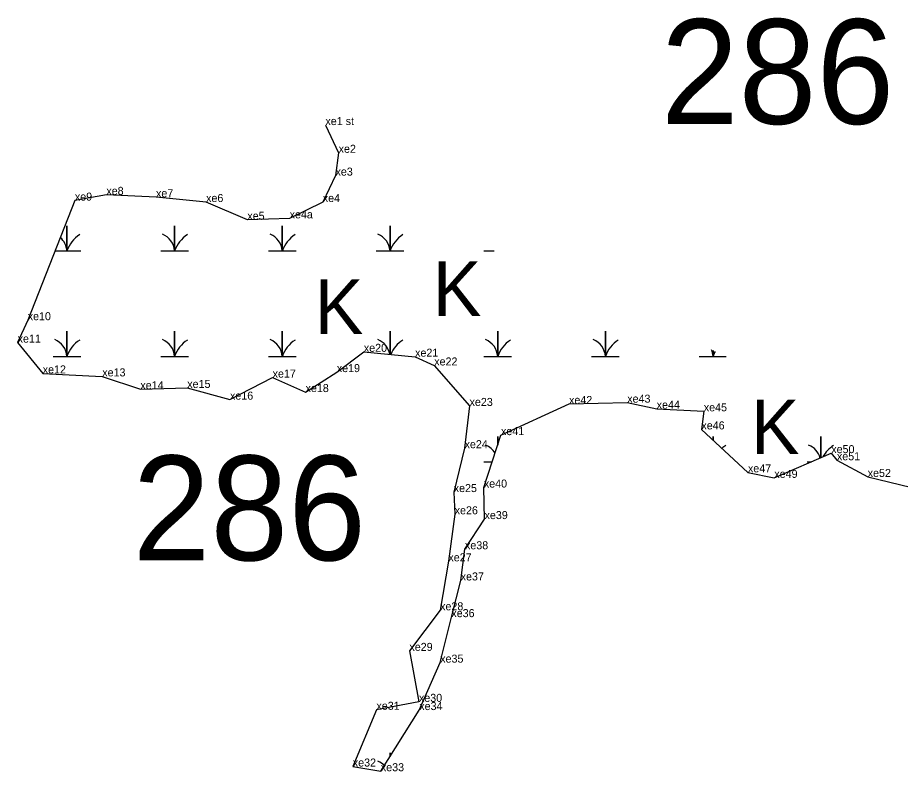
# Model space of a CAD drawing. Extents: x 2072529 to 2268796, y 436423 to 470406.
# Drawn here: x 2246183 to 2246734, y 440253 to 440723 of the extents above; entities that cross this region are included whole.
import ezdxf

# ---------------------------------------------------------------- set-up
doc = ezdxf.new("R2010")
doc.units = 0
for name, color, linetype in [('Default', 7, 'Continuous'), ('Exist Environmental Wetland Boundary Cogo Comment', 7, 'Continuous'), ('Exist Environmental Wetland Boundary Cogo Point CELL', 7, 'Continuous'), ('Old_Level_20', 7, 'Continuous')]:
    doc.layers.add(name, color=color, linetype=linetype)

msp = doc.modelspace()

# ---------------------------------------------------------------- linework, layer by layer
at = {"layer": 'Exist Environmental Wetland Boundary Cogo Point CELL'}
for points in [[(2246206.01, 440577.37), (2246213.46, 440577.37), (2246213.46, 440593.15), (2246213.46, 440577.37), (2246222.07, 440577.37)], [(2246272.11, 440577.37), (2246280.71, 440577.37), (2246280.71, 440593.15), (2246280.71, 440577.37), (2246289.32, 440577.37)], [(2246339.36, 440577.37), (2246347.96, 440577.37), (2246347.96, 440593.15), (2246347.96, 440577.37), (2246356.57, 440577.37)], [(2246406.61, 440577.37), (2246415.21, 440577.37), (2246415.21, 440593.15), (2246415.21, 440577.37), (2246423.82, 440577.37)], [(2246473.86, 440577.37), (2246480.3, 440577.37)], [(2246204.86, 440511.57), (2246213.46, 440511.57), (2246213.46, 440527.35), (2246213.46, 440511.57), (2246222.07, 440511.57)], [(2246272.11, 440511.57), (2246280.71, 440511.57), (2246280.71, 440527.35), (2246280.71, 440511.57), (2246289.32, 440511.57)], [(2246339.36, 440511.57), (2246347.96, 440511.57), (2246347.96, 440527.35), (2246347.96, 440511.57), (2246356.57, 440511.57)], [(2246415.21, 440512.87), (2246415.21, 440527.35), (2246415.21, 440512.87)], [(2246473.86, 440511.57), (2246482.46, 440511.57), (2246482.46, 440527.35), (2246482.46, 440511.57), (2246491.07, 440511.57)], [(2246541.11, 440511.57), (2246549.71, 440511.57), (2246549.71, 440527.35), (2246549.71, 440511.57), (2246558.32, 440511.57)], [(2246608.36, 440511.57), (2246616.96, 440511.57), (2246616.96, 440515.29)], [(2246616.96, 440515.29), (2246616.96, 440511.57), (2246625.14, 440511.57)], [(2246482.46, 440456.15), (2246482.46, 440461.55), (2246482.46, 440456.15)], [(2246616.96, 440459.28), (2246616.96, 440461.55), (2246616.96, 440459.28)], [(2246684.21, 440448.33), (2246684.21, 440461.55), (2246684.21, 440448.33)], [(2246473.86, 440445.77), (2246479.07, 440445.77)], [(2246675.61, 440445.77), (2246678.32, 440445.77)], [(2246415.21, 440261.76), (2246415.21, 440264.15), (2246415.21, 440261.76)]]:
    msp.add_lwpolyline(points, dxfattribs=at)
for centre, radius, start, end in [((2246201.2, 440576.49), 12.3, 4.1403, 48.7554), ((2246231.71, 440571.31), 19.22, 122.1274, 161.6222), ((2246268.45, 440576.49), 12.3, 4.1403, 67.535), ((2246298.96, 440571.31), 19.22, 122.1274, 161.6222), ((2246335.7, 440576.49), 12.3, 4.1403, 67.535), ((2246366.21, 440571.31), 19.22, 122.1274, 161.6222), ((2246402.95, 440576.49), 12.3, 4.1403, 67.535), ((2246433.46, 440571.31), 19.22, 122.1274, 161.6222), ((2246201.2, 440510.69), 12.3, 4.1403, 67.535), ((2246231.71, 440505.51), 19.22, 122.1274, 161.6222), ((2246268.45, 440510.69), 12.3, 4.1403, 67.535), ((2246298.96, 440505.51), 19.22, 122.1274, 161.6222), ((2246335.7, 440510.69), 12.3, 4.1403, 67.535), ((2246366.21, 440505.51), 19.22, 122.1274, 161.6222), ((2246402.95, 440510.69), 12.3, 10.3204, 67.535), ((2246433.46, 440505.51), 19.22, 122.1274, 157.6302), ((2246470.2, 440510.69), 12.3, 4.1403, 67.535), ((2246500.71, 440505.51), 19.22, 122.1274, 161.6222), ((2246537.45, 440510.69), 12.3, 4.1403, 67.535), ((2246567.96, 440505.51), 19.22, 122.1274, 161.6222), ((2246604.7, 440510.69), 12.3, 4.1403, 24.4473), ((2246635.21, 440505.51), 19.22, 151.5246, 161.6222), ((2246470.2, 440444.89), 12.3, 30.3474, 67.535), ((2246671.95, 440444.89), 12.3, 15.4076, 67.535), ((2246635.21, 440439.71), 19.22, 122.1274, 131.2834), ((2246702.46, 440439.71), 19.22, 122.1274, 151.3622), ((2246402.95, 440247.49), 12.3, 44.7435, 67.535)]:
    msp.add_arc(centre, radius, start, end, dxfattribs=at)
at = {"layer": 'Old_Level_20'}
for p, q in [((2246374.88, 440655.97), (2246374.88, 440655.97)), ((2246383.13, 440638.67), (2246383.13, 440638.67)), ((2246381.18, 440624.42), (2246381.18, 440624.42)), ((2246238.08, 440612.4), (2246238.08, 440612.4)), ((2246269.08, 440610.91), (2246269.08, 440610.91)), ((2246218.42, 440608.82), (2246218.42, 440608.82)), ((2246300.35, 440607.93), (2246300.35, 440607.93)), ((2246373.23, 440607.93), (2246373.23, 440607.93)), ((2246326.13, 440596.86), (2246326.13, 440596.86)), ((2246352.52, 440597.73), (2246352.52, 440597.73)), ((2246188.96, 440534.18), (2246188.96, 440534.18)), ((2246182.68, 440520.17), (2246182.68, 440520.17)), ((2246398.86, 440514.43), (2246398.86, 440514.43)), ((2246430.87, 440511.39), (2246430.87, 440511.39)), ((2246442.83, 440505.92), (2246442.83, 440505.92)), ((2246198.34, 440500.97), (2246198.34, 440500.97)), ((2246381.98, 440501.78), (2246381.98, 440501.78)), ((2246235.52, 440499.09), (2246235.52, 440499.09)), ((2246341.91, 440498.32), (2246341.91, 440498.32)), ((2246259.31, 440491.08), (2246259.31, 440491.08)), ((2246288.6, 440491.88), (2246288.6, 440491.88)), ((2246362.47, 440489.32), (2246362.47, 440489.32)), ((2246315.28, 440484.58), (2246315.28, 440484.58)), ((2246464.89, 440480.65), (2246464.89, 440480.65)), ((2246527, 440481.87), (2246527, 440481.87)), ((2246563.35, 440482.7), (2246563.35, 440482.7)), ((2246581.74, 440478.92), (2246581.74, 440478.92)), ((2246611.16, 440477.3), (2246611.16, 440477.3)), ((2246484.52, 440462.44), (2246484.52, 440462.44)), ((2246609.67, 440466.01), (2246609.67, 440466.01)), ((2246461.78, 440454.28), (2246461.78, 440454.28)), ((2246690.77, 440451.18), (2246690.77, 440451.18)), ((2246694.3, 440446.77), (2246694.3, 440446.77)), ((2246638.74, 440439.21), (2246638.74, 440439.21)), ((2246655.2, 440435.74), (2246655.2, 440435.74)), ((2246713.51, 440436.32), (2246713.51, 440436.32)), ((2246473.81, 440429.71), (2246473.81, 440429.71)), ((2246455, 440426.89), (2246455, 440426.89)), ((2246455.59, 440413.02), (2246455.59, 440413.02)), ((2246474.25, 440410.03), (2246474.25, 440410.03)), ((2246462.03, 440391.19), (2246462.03, 440391.19)), ((2246451.67, 440383.67), (2246451.67, 440383.67)), ((2246459.35, 440371.73), (2246459.35, 440371.73)), ((2246446.49, 440353.11), (2246446.49, 440353.11)), ((2246453.52, 440348.83), (2246453.52, 440348.83)), ((2246427.33, 440327.76), (2246427.33, 440327.76)), ((2246446.56, 440320.43), (2246446.56, 440320.43)), ((2246406.73, 440291.01), (2246406.73, 440291.01)), ((2246433.28, 440295.95), (2246433.28, 440295.95)), ((2246433.49, 440290.82), (2246433.49, 440290.82)), ((2246391.98, 440255.57), (2246391.98, 440255.57)), ((2246409.49, 440252.65), (2246409.49, 440252.65))]:
    msp.add_line(p, q, dxfattribs=at)
msp.add_lwpolyline([(2246374.88, 440655.97), (2246383.13, 440638.67), (2246381.18, 440624.42), (2246373.23, 440607.93), (2246352.52, 440597.73), (2246326.13, 440596.86), (2246300.35, 440607.93), (2246269.08, 440610.91), (2246238.08, 440612.4), (2246218.42, 440608.82), (2246188.96, 440534.18), (2246182.68, 440520.17), (2246198.34, 440500.97), (2246235.52, 440499.09), (2246259.31, 440491.08), (2246288.6, 440491.88), (2246315.28, 440484.58), (2246341.91, 440498.32), (2246362.47, 440489.32), (2246381.98, 440501.78), (2246398.86, 440514.43), (2246430.87, 440511.39), (2246442.83, 440505.92), (2246464.89, 440480.65), (2246461.78, 440454.28), (2246455, 440426.89), (2246455.59, 440413.02), (2246451.67, 440383.67), (2246446.49, 440353.11), (2246427.33, 440327.76), (2246433.28, 440295.95), (2246406.73, 440291.01), (2246391.98, 440255.57), (2246409.49, 440252.65), (2246433.49, 440290.82), (2246446.56, 440320.43), (2246453.52, 440348.83), (2246459.35, 440371.73), (2246462.03, 440391.19), (2246474.25, 440410.03), (2246473.81, 440429.71), (2246484.52, 440462.44), (2246527, 440481.87), (2246563.35, 440482.7), (2246581.74, 440478.92), (2246611.16, 440477.3), (2246609.67, 440466.01), (2246638.74, 440439.21), (2246655.2, 440435.74), (2246690.77, 440451.18), (2246694.3, 440446.77), (2246713.51, 440436.32), (2246747.16, 440428.26)], dxfattribs=at)

# ---------------------------------------------------------------- texts
at = {"layer": 'Default'}
for p in [(2246584.32, 440656.7), (2246254.44, 440384.29)]:
    msp.add_text('286', height=65.34, dxfattribs=at).set_placement(p)
at = {"layer": 'Exist Environmental Wetland Boundary Cogo Comment'}
for s, p in [('xe1 st', (2246374.88, 440655.97)), ('xe2', (2246383.13, 440638.67)), ('xe3', (2246381.18, 440624.42)), ('xe8', (2246238.08, 440612.4)), ('xe7', (2246269.08, 440610.91)), ('xe9', (2246218.42, 440608.82)), ('xe6', (2246300.35, 440607.93)), ('xe4', (2246373.23, 440607.93)), ('xe5', (2246326.13, 440596.86)), ('xe4a', (2246352.52, 440597.73)), ('xe10', (2246188.96, 440534.18)), ('xe11', (2246182.68, 440520.17)), ('xe20', (2246398.86, 440514.43)), ('xe21', (2246430.87, 440511.39)), ('xe12', (2246198.34, 440500.97)), ('xe19', (2246381.98, 440501.78)), ('xe22', (2246442.83, 440505.92)), ('xe13', (2246235.52, 440499.09)), ('xe17', (2246341.91, 440498.32)), ('xe14', (2246259.31, 440491.08)), ('xe15', (2246288.6, 440491.88)), ('xe16', (2246315.28, 440484.58)), ('xe18', (2246362.47, 440489.32)), ('xe23', (2246464.89, 440480.65)), ('xe42', (2246527, 440481.87)), ('xe43', (2246563.35, 440482.7)), ('xe44', (2246581.74, 440478.92)), ('xe45', (2246611.16, 440477.3)), ('xe41', (2246484.52, 440462.44)), ('xe46', (2246609.67, 440466.01)), ('xe24', (2246461.78, 440454.28)), ('xe50', (2246690.77, 440451.18)), ('xe51', (2246694.3, 440446.77)), ('xe47', (2246638.74, 440439.21)), ('xe49', (2246655.2, 440435.74)), ('xe52', (2246713.51, 440436.32)), ('xe40', (2246473.81, 440429.71)), ('xe25', (2246455, 440426.89)), ('xe26', (2246455.59, 440413.02)), ('xe39', (2246474.25, 440410.03)), ('xe38', (2246462.03, 440391.19)), ('xe27', (2246451.67, 440383.67)), ('xe37', (2246459.35, 440371.73)), ('xe28', (2246446.49, 440353.11)), ('xe36', (2246453.52, 440348.83)), ('xe29', (2246427.33, 440327.76)), ('xe35', (2246446.56, 440320.43)), ('xe30', (2246433.28, 440295.95)), ('xe31', (2246406.73, 440291.01)), ('xe34', (2246433.49, 440290.82)), ('xe32', (2246391.98, 440255.57)), ('xe33', (2246409.49, 440252.65))]:
    msp.add_text(s, height=5, dxfattribs=at).set_placement(p)
at = {"layer": 'Exist Environmental Wetland Boundary Cogo Point CELL'}
for p in [(2246441.92, 440536.83), (2246368.2, 440525.58), (2246640.6, 440450.61)]:
    msp.add_text('K', height=34, dxfattribs=at).set_placement(p)

doc.saveas('drawing.dxf')
